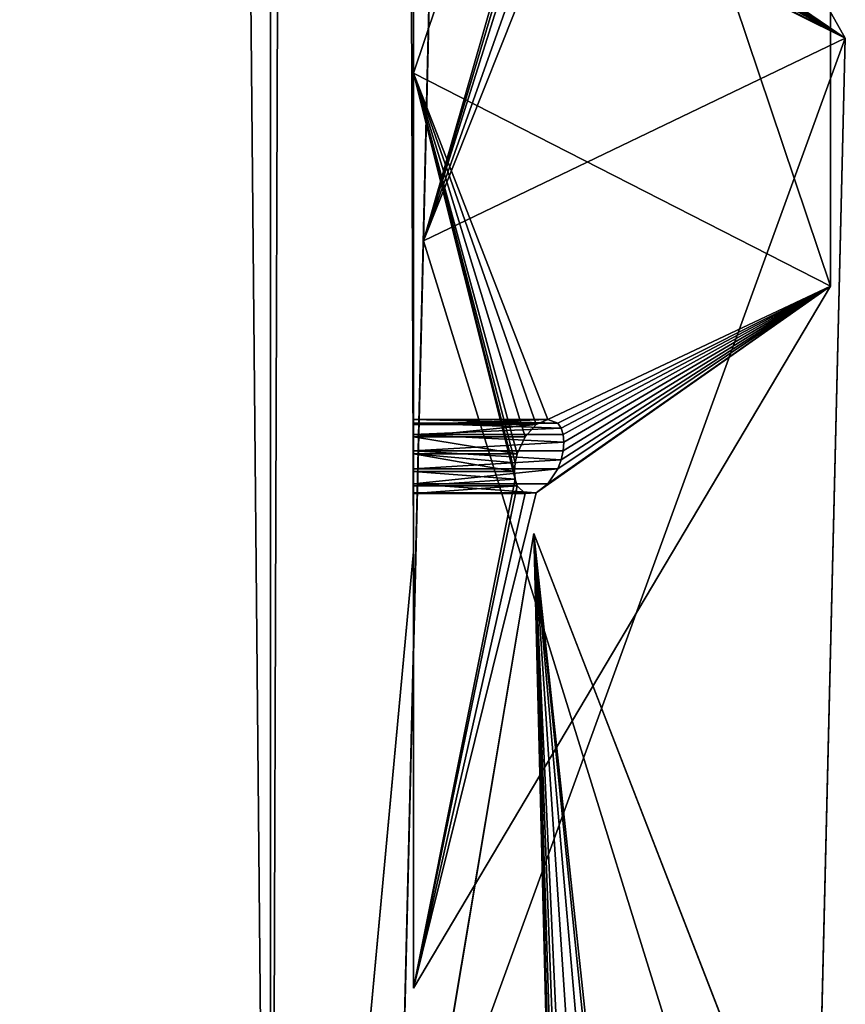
# Model space of a CAD drawing. Extents: x 5.2 to 19.2, y -23 to 23.
# Tile 609 of 656: x 18.6 to 19.2, y -16.4 to -15.6. Entities that reach past the tile are written whole.
import ezdxf

# ---------------------------------------------------------------- set-up
doc = ezdxf.new("R2010")
doc.units = 0
doc.header["$MEASUREMENT"] = 0
doc.layers.get('0').update_dxf_attribs({"linetype": 'CONTINUOUS'})

# ---------------------------------------------------------------- blocks, each defined once
blk = doc.blocks.new('LUXORA_OVAL_LED_37W_STL')
at = {"color": 0}
for p, q in [((18.88355, -16.04331, 4.18098), (18.88355, 16.04331, 4.18098)), ((18.88355, 16.04331, 4.14161), (18.88355, -16.04331, 4.14161)), ((18.88355, -16.04331, 4.18098), (18.88355, 16.04331, 4.18098)), ((18.88355, 16.04331, 4.14161), (18.88355, -16.04331, 4.14161)), ((18.88355, -16.04331, 0.83452), (18.88355, 16.04331, 0.83452)), ((18.88355, 16.04331, 0.79515), (18.88355, -16.04331, 0.79515)), ((18.88355, -16.04331, 0.83452), (18.88355, 16.04331, 0.83452)), ((18.88355, 16.04331, 0.79515), (18.88355, -16.04331, 0.79515)), ((18.88355, -15.66399, 0.51943), (18.88355, -14.12568, 4.14347)), ((18.88355, -15.66399, 0.51943), (18.88355, -14.12568, 4.14347)), ((19.21391, -15.83257, 1.12989), (19.21391, -14.68191, 3.84067)), ((19.21391, -15.83257, 1.12989), (19.21391, -14.68191, 3.84067)), ((18.88355, -14.85049, 4.45113), (18.88355, -16.3888, 0.82709)), ((18.88355, -14.85049, 4.45113), (18.88355, -16.3888, 0.82709)), ((18.87183, -16.6101, 0.51943), (18.90886, -15.07223, 4.14347)), ((18.87183, -16.6101, 0.51943), (18.90886, -15.07223, 4.14347)), ((18.89142, -15.79683, 4.45113), (18.90886, -15.07223, 4.14347)), ((18.89142, -15.79683, 4.45113), (18.90886, -15.07223, 4.14347)), ((18.90886, -15.07223, 4.14347), (19.22573, -15.63626, 3.84067)), ((18.90886, -15.07223, 4.14347), (19.22573, -15.63626, 3.84067)), ((19.22573, -15.63626, 3.84067), (18.89142, -15.79683, 4.45113)), ((19.22573, -15.63626, 3.84067), (18.89142, -15.79683, 4.45113)), ((19.19804, -16.78658, 1.12989), (19.22573, -15.63626, 3.84067)), ((19.19804, -16.78658, 1.12989), (19.22573, -15.63626, 3.84067)), ((19.21391, -15.83257, 1.12989), (18.88355, -15.66399, 0.51943)), ((18.88355, -15.66399, 0.51943), (18.88355, -16.3888, 0.82709)), ((18.88355, -15.66399, 0.51943), (18.88355, -16.3888, 0.82709)), ((19.21391, -15.83257, 1.12989), (18.88355, -15.66399, 0.51943)), ((18.89142, -15.79683, 4.45113), (18.85439, -17.3347, 0.82709)), ((18.89142, -15.79683, 4.45113), (18.85439, -17.3347, 0.82709)), ((18.88355, -16.3888, 0.82709), (19.21391, -15.83257, 1.12989)), ((18.88355, -16.3888, 0.82709), (19.21391, -15.83257, 1.12989)), ((18.88355, -15.94235, 0.79625), (18.88355, -15.93844, 0.80983)), ((18.88355, -15.93844, 0.80983), (18.88355, -15.94128, 0.82367)), ((18.88355, -15.93844, 0.80983), (18.88355, -15.94128, 0.82367)), ((18.88355, -15.93844, 0.80983), (18.99016, -15.93844, 0.80983)), ((18.88355, -15.94235, 0.79625), (18.88355, -15.93844, 0.80983)), ((18.88355, -15.93844, 0.80983), (18.99016, -15.93844, 0.80983)), ((18.99016, -15.93844, 0.80983), (18.98081, -15.94235, 0.79625)), ((18.99016, -15.93844, 0.80983), (18.98081, -15.94235, 0.79625)), ((18.9979, -15.94128, 0.82367), (18.99016, -15.93844, 0.80983)), ((18.9979, -15.94128, 0.82367), (18.99016, -15.93844, 0.80983)), ((18.88355, -15.94128, 0.82367), (18.88355, -15.95024, 0.8346)), ((18.88355, -15.94128, 0.82367), (18.88355, -15.95024, 0.8346)), ((18.88355, -15.94128, 0.82367), (19.00059, -15.94509, 0.82968)), ((18.88355, -15.94128, 0.82367), (19.00059, -15.94509, 0.82968)), ((18.88355, -15.94128, 0.82367), (18.9979, -15.94128, 0.82367)), ((18.88355, -15.94128, 0.82367), (18.9979, -15.94128, 0.82367)), ((18.88355, -15.95213, 0.78604), (18.88355, -15.94235, 0.79625)), ((18.88355, -15.94235, 0.79625), (18.98081, -15.94235, 0.79625)), ((18.88355, -15.95213, 0.78604), (18.88355, -15.94235, 0.79625)), ((18.88355, -15.94235, 0.79625), (18.98081, -15.94235, 0.79625)), ((18.88355, -15.95024, 0.8346), (19.00059, -15.94509, 0.82968)), ((18.88355, -15.95024, 0.8346), (19.00059, -15.94509, 0.82968)), ((18.98081, -15.94235, 0.79625), (18.97201, -15.95213, 0.78604)), ((18.98081, -15.94235, 0.79625), (18.97201, -15.95213, 0.78604)), ((19.00059, -15.94509, 0.82968), (18.9979, -15.94128, 0.82367)), ((19.00059, -15.94509, 0.82968), (18.9979, -15.94128, 0.82367)), ((19.00228, -15.95024, 0.8346), (19.00059, -15.94509, 0.82968)), ((19.00228, -15.95024, 0.8346), (19.00059, -15.94509, 0.82968)), ((18.88355, -15.95024, 0.8346), (18.88355, -15.96324, 0.84013)), ((19.00285, -15.9564, 0.83816), (18.88355, -15.95024, 0.8346)), ((18.88355, -15.95024, 0.8346), (19.00228, -15.95024, 0.8346)), ((19.00285, -15.9564, 0.83816), (18.88355, -15.95024, 0.8346)), ((18.88355, -15.95024, 0.8346), (18.88355, -15.96324, 0.84013)), ((18.88355, -15.95024, 0.8346), (19.00228, -15.95024, 0.8346)), ((18.88355, -15.96553, 0.78155), (18.88355, -15.95213, 0.78604)), ((18.88355, -15.95213, 0.78604), (18.97201, -15.95213, 0.78604)), ((18.88355, -15.96553, 0.78155), (18.88355, -15.95213, 0.78604)), ((18.88355, -15.95213, 0.78604), (18.97201, -15.95213, 0.78604)), ((18.97201, -15.95213, 0.78604), (18.96577, -15.96553, 0.78155)), ((18.97201, -15.95213, 0.78604), (18.96577, -15.96553, 0.78155)), ((19.00285, -15.9564, 0.83816), (19.00228, -15.95024, 0.8346)), ((19.00285, -15.9564, 0.83816), (19.00228, -15.95024, 0.8346)), ((19.00285, -15.9564, 0.83816), (18.88355, -15.96324, 0.84013)), ((19.00285, -15.9564, 0.83816), (18.88355, -15.96324, 0.84013)), ((19.00228, -15.96324, 0.84013), (19.00285, -15.9564, 0.83816)), ((19.00228, -15.96324, 0.84013), (19.00285, -15.9564, 0.83816)), ((18.88355, -15.96324, 0.84013), (18.88355, -15.97733, 0.83897)), ((19.00228, -15.96324, 0.84013), (18.88355, -15.96324, 0.84013)), ((19.00228, -15.96324, 0.84013), (18.88355, -15.96324, 0.84013)), ((19.00059, -15.97036, 0.8404), (18.88355, -15.96324, 0.84013)), ((19.00059, -15.97036, 0.8404), (18.88355, -15.96324, 0.84013)), ((18.88355, -15.96324, 0.84013), (18.88355, -15.97733, 0.83897)), ((18.88355, -15.97948, 0.78379), (18.88355, -15.96553, 0.78155)), ((18.88355, -15.96553, 0.78155), (18.96577, -15.96553, 0.78155)), ((18.96352, -15.97948, 0.78379), (18.88355, -15.96553, 0.78155)), ((18.88355, -15.97948, 0.78379), (18.88355, -15.96553, 0.78155)), ((18.96352, -15.97948, 0.78379), (18.88355, -15.96553, 0.78155)), ((18.96409, -15.97264, 0.78182), (18.88355, -15.96553, 0.78155)), ((18.96409, -15.97264, 0.78182), (18.88355, -15.96553, 0.78155)), ((18.88355, -15.96553, 0.78155), (18.96577, -15.96553, 0.78155)), ((19.00059, -15.97036, 0.8404), (18.88355, -15.97733, 0.83897)), ((19.00059, -15.97036, 0.8404), (18.88355, -15.97733, 0.83897)), ((18.96577, -15.96553, 0.78155), (18.96409, -15.97264, 0.78182)), ((18.96577, -15.96553, 0.78155), (18.96409, -15.97264, 0.78182)), ((18.9979, -15.97733, 0.83897), (19.00059, -15.97036, 0.8404)), ((18.9979, -15.97733, 0.83897), (19.00059, -15.97036, 0.8404)), ((19.00059, -15.97036, 0.8404), (19.00228, -15.96324, 0.84013)), ((19.00059, -15.97036, 0.8404), (19.00228, -15.96324, 0.84013)), ((18.88355, -15.97733, 0.83897), (18.88355, -15.98926, 0.8314)), ((18.88355, -15.97733, 0.83897), (18.88355, -15.98926, 0.8314)), ((18.9979, -15.97733, 0.83897), (18.88355, -15.97733, 0.83897)), ((18.9979, -15.97733, 0.83897), (18.88355, -15.97733, 0.83897)), ((18.96409, -15.97264, 0.78182), (18.96352, -15.97948, 0.78379)), ((18.96409, -15.97264, 0.78182), (18.96352, -15.97948, 0.78379)), ((18.99016, -15.98926, 0.8314), (18.9979, -15.97733, 0.83897)), ((18.99016, -15.98926, 0.8314), (18.9979, -15.97733, 0.83897)), ((18.88355, -15.99079, 0.79227), (18.88355, -15.97948, 0.78379)), ((18.96409, -15.98565, 0.78735), (18.88355, -15.97948, 0.78379)), ((18.88355, -15.99079, 0.79227), (18.88355, -15.97948, 0.78379)), ((18.96409, -15.98565, 0.78735), (18.88355, -15.97948, 0.78379)), ((18.96352, -15.97948, 0.78379), (18.88355, -15.97948, 0.78379)), ((18.96352, -15.97948, 0.78379), (18.88355, -15.97948, 0.78379)), ((18.96409, -15.98565, 0.78735), (18.88355, -15.99079, 0.79227)), ((18.96409, -15.98565, 0.78735), (18.88355, -15.99079, 0.79227)), ((18.96352, -15.97948, 0.78379), (18.96409, -15.98565, 0.78735)), ((18.96352, -15.97948, 0.78379), (18.96409, -15.98565, 0.78735)), ((18.96409, -15.98565, 0.78735), (18.96577, -15.99079, 0.79227)), ((18.96409, -15.98565, 0.78735), (18.96577, -15.99079, 0.79227)), ((18.88355, -15.98926, 0.8314), (18.88355, -15.99631, 0.81915)), ((18.99016, -15.98926, 0.8314), (18.88355, -15.98926, 0.8314)), ((18.88355, -15.98926, 0.8314), (18.88355, -15.99631, 0.81915)), ((18.99016, -15.98926, 0.8314), (18.88355, -15.98926, 0.8314)), ((18.88355, -15.99687, 0.80503), (18.88355, -15.99079, 0.79227)), ((18.96577, -15.99079, 0.79227), (18.88355, -15.99079, 0.79227)), ((18.88355, -15.99687, 0.80503), (18.88355, -15.99079, 0.79227)), ((18.96577, -15.99079, 0.79227), (18.88355, -15.99079, 0.79227)), ((18.96577, -15.99079, 0.79227), (18.97201, -15.99687, 0.80503)), ((18.96577, -15.99079, 0.79227), (18.97201, -15.99687, 0.80503)), ((18.98081, -15.99631, 0.81915), (18.99016, -15.98926, 0.8314)), ((18.98081, -15.99631, 0.81915), (18.99016, -15.98926, 0.8314)), ((18.88355, -15.99631, 0.81915), (18.88355, -15.99687, 0.80503)), ((18.98081, -15.99631, 0.81915), (18.88355, -15.99631, 0.81915)), ((18.88355, -15.99631, 0.81915), (18.88355, -15.99687, 0.80503)), ((18.98081, -15.99631, 0.81915), (18.88355, -15.99631, 0.81915)), ((18.97201, -15.99687, 0.80503), (18.88355, -15.99687, 0.80503)), ((18.97201, -15.99687, 0.80503), (18.88355, -15.99687, 0.80503)), ((18.97201, -15.99687, 0.80503), (18.98081, -15.99631, 0.81915)), ((18.97201, -15.99687, 0.80503), (18.98081, -15.99631, 0.81915)), ((18.72445, -17.54577, 0.51943), (18.97907, -16.02868, 4.14347)), ((18.72445, -17.54577, 0.51943), (18.97907, -16.02868, 4.14347)), ((18.8591, -16.74348, 4.45113), (18.97907, -16.02868, 4.14347)), ((18.8591, -16.74348, 4.45113), (18.97907, -16.02868, 4.14347)), ((18.97907, -16.02868, 4.14347), (19.2128, -16.63192, 3.84067)), ((18.97907, -16.02868, 4.14347), (19.2128, -16.63192, 3.84067)), ((18.77026, -17.26589, 4.18098), (18.88355, -16.04331, 4.18098)), ((18.88355, -16.04331, 4.14161), (18.77026, -17.26589, 4.14161)), ((18.88355, -16.04331, 4.14161), (18.77026, -17.26589, 4.14161)), ((18.77026, -17.26589, 4.18098), (18.88355, -16.04331, 4.18098)), ((18.77026, -17.26589, 0.83452), (18.88355, -16.04331, 0.83452)), ((18.88355, -16.04331, 0.79515), (18.77026, -17.26589, 0.79515)), ((18.88355, -16.04331, 0.79515), (18.77026, -17.26589, 0.79515)), ((18.77026, -17.26589, 0.83452), (18.88355, -16.04331, 0.83452)), ((18.88355, -16.04331, 4.14161), (18.88355, -16.04331, 4.18098)), ((18.88355, -16.04331, 4.14161), (18.88355, -16.04331, 4.18098)), ((18.88355, -16.04331, 0.79515), (18.88355, -16.04331, 0.83452)), ((18.88355, -16.04331, 0.79515), (18.88355, -16.04331, 0.83452))]:
    blk.add_line(p, q, dxfattribs=at)
mesh = blk.add_polyface(dxfattribs=at)
corners = [(5.68976, -17.26589, 4.18098), (5.57647, 16.04331, 4.18098), (5.57647, -16.04331, 4.18098), (5.68976, 17.26589, 4.18098), (6.02576, -18.44684, 4.18098), (6.02576, 18.44684, 4.18098), (6.57305, -19.54595, 4.18098), (6.57305, 19.54595, 4.18098), (7.15127, -16.04331, 4.18098), (7.31298, -20.52577, 4.18098), (7.26225, -17.09924, 4.18098), (7.59035, -18.10902, 4.18098), (8.22035, -21.35295, 4.18098), (8.12122, -19.02851, 4.18098), (8.83167, -19.81755, 4.18098), (9.26427, -21.99931, 4.18098), (9.69064, -20.44162, 4.18098), (10.40918, -22.44286, 4.18098), (10.66059, -20.87348, 4.18098), (11.6161, -22.66847, 4.18098), (11.69914, -21.09423, 4.18098), (12.84392, -22.66847, 4.18098), (12.76088, -21.09423, 4.18098), (13.79943, -20.87348, 4.18098), (14.05084, -22.44286, 4.18098), (14.76938, -20.44162, 4.18098), (15.19575, -21.99931, 4.18098), (15.62835, -19.81755, 4.18098), (16.23966, -21.35295, 4.18098), (16.3388, -19.02851, 4.18098), (17.14704, -20.52577, 4.18098), (16.86967, -18.10902, 4.18098), (17.19777, -17.09924, 4.18098), (17.88697, -19.54595, 4.18098), (17.30875, -16.04331, 4.18098), (17.30875, 16.04331, 4.18098), (7.15127, 16.04331, 4.18098), (7.31298, 20.52577, 4.18098), (7.26225, 17.09924, 4.18098), (7.59035, 18.10902, 4.18098), (8.22035, 21.35295, 4.18098), (8.12122, 19.02851, 4.18098), (8.83167, 19.81755, 4.18098), (9.26427, 21.99931, 4.18098), (9.69064, 20.44162, 4.18098), (10.40918, 22.44286, 4.18098), (10.66059, 20.87348, 4.18098), (11.6161, 22.66847, 4.18098), (11.69914, 21.09423, 4.18098), (12.84392, 22.66847, 4.18098), (12.76088, 21.09423, 4.18098), (13.79943, 20.87348, 4.18098), (14.05084, 22.44286, 4.18098), (14.76938, 20.44162, 4.18098), (15.19575, 21.99931, 4.18098), (15.62835, 19.81755, 4.18098), (16.23966, 21.35295, 4.18098), (16.3388, 19.02851, 4.18098), (17.14704, 20.52577, 4.18098), (16.86967, 18.10902, 4.18098), (17.19777, 17.09924, 4.18098), (17.88697, 19.54595, 4.18098), (18.43425, -18.44684, 4.18098), (18.43425, 18.44684, 4.18098), (18.77026, -17.26589, 4.18098), (18.77026, 17.26589, 4.18098), (18.88355, -16.04331, 4.18098), (18.88355, 16.04331, 4.18098)]
mesh.append_faces([[corners[k] for k in face] for face in [(0, 1, 2), (65, 66, 67)]], dxfattribs={"vtx0": -1, "color": 0})
mesh.append_faces([[corners[k] for k in face] for face in [(1, 0, 3), (3, 4, 5), (5, 6, 7), (8, 9, 10), (10, 9, 11), (11, 12, 13), (13, 12, 14), (14, 15, 16), (16, 17, 18), (18, 19, 20), (20, 21, 22), (22, 21, 23), (23, 24, 25), (25, 26, 27), (27, 28, 29), (29, 30, 31), (31, 30, 32), (32, 33, 34), (34, 33, 35), (7, 36, 37), (36, 7, 8), (37, 39, 40), (40, 42, 43), (43, 44, 45), (45, 46, 47), (47, 48, 49), (49, 51, 52), (52, 53, 54), (54, 55, 56), (56, 57, 58), (58, 60, 61), (61, 62, 63), (63, 64, 65)]], dxfattribs={"vtx0": -1, "vtx1": -1, "color": 0})
mesh.append_faces([[corners[k] for k in face] for face in [(7, 6, 8), (61, 35, 33)]], dxfattribs={"vtx0": -1, "vtx1": -1, "vtx2": -1, "color": 0})
mesh.append_faces([[corners[k] for k in face] for face in [(3, 0, 4), (5, 4, 6), (8, 6, 9), (11, 9, 12), (14, 12, 15), (16, 15, 17), (18, 17, 19), (20, 19, 21), (23, 21, 24), (25, 24, 26), (27, 26, 28), (29, 28, 30), (32, 30, 33), (37, 36, 38), (37, 38, 39), (40, 39, 41), (40, 41, 42), (43, 42, 44), (45, 44, 46), (47, 46, 48), (49, 48, 50), (49, 50, 51), (52, 51, 53), (54, 53, 55), (56, 55, 57), (58, 57, 59), (58, 59, 60), (61, 60, 35), (61, 33, 62), (63, 62, 64), (65, 64, 66)]], dxfattribs={"vtx0": -1, "vtx2": -1, "color": 0})
mesh = blk.add_polyface(dxfattribs=at)
corners = [(5.68976, 17.26589, 4.14161), (5.57647, -16.04331, 4.14161), (5.57647, 16.04331, 4.14161), (5.68976, -17.26589, 4.14161), (6.02576, 18.44684, 4.14161), (6.02576, -18.44684, 4.14161), (6.57305, 19.54595, 4.14161), (6.57305, -19.54595, 4.14161), (7.15127, 16.04331, 4.14161), (7.31298, 20.52577, 4.14161), (7.26225, 17.09924, 4.14161), (7.59035, 18.10902, 4.14161), (8.22035, 21.35295, 4.14161), (8.12122, 19.02851, 4.14161), (8.83167, 19.81755, 4.14161), (9.26427, 21.99931, 4.14161), (9.69064, 20.44162, 4.14161), (10.40918, 22.44286, 4.14161), (10.66059, 20.87348, 4.14161), (11.6161, 22.66847, 4.14161), (11.69914, 21.09423, 4.14161), (12.84392, 22.66847, 4.14161), (12.76088, 21.09423, 4.14161), (13.79943, 20.87348, 4.14161), (14.05084, 22.44286, 4.14161), (14.76938, 20.44162, 4.14161), (15.19575, 21.99931, 4.14161), (15.62835, 19.81755, 4.14161), (16.23966, 21.35295, 4.14161), (16.3388, 19.02851, 4.14161), (17.14704, 20.52577, 4.14161), (16.86967, 18.10902, 4.14161), (17.19777, 17.09924, 4.14161), (17.88697, 19.54595, 4.14161), (17.30875, 16.04331, 4.14161), (17.30875, -16.04331, 4.14161), (7.15127, -16.04331, 4.14161), (7.31298, -20.52577, 4.14161), (7.26225, -17.09924, 4.14161), (7.59035, -18.10902, 4.14161), (8.22035, -21.35295, 4.14161), (8.12122, -19.02851, 4.14161), (8.83167, -19.81755, 4.14161), (9.26427, -21.99931, 4.14161), (9.69064, -20.44162, 4.14161), (10.40918, -22.44286, 4.14161), (10.66059, -20.87348, 4.14161), (11.6161, -22.66847, 4.14161), (11.69914, -21.09423, 4.14161), (12.84392, -22.66847, 4.14161), (12.76088, -21.09423, 4.14161), (13.79943, -20.87348, 4.14161), (14.05084, -22.44286, 4.14161), (14.76938, -20.44162, 4.14161), (15.19575, -21.99931, 4.14161), (15.62835, -19.81755, 4.14161), (16.23966, -21.35295, 4.14161), (16.3388, -19.02851, 4.14161), (17.14704, -20.52577, 4.14161), (16.86967, -18.10902, 4.14161), (17.19777, -17.09924, 4.14161), (17.88697, -19.54595, 4.14161), (18.43425, 18.44684, 4.14161), (18.43425, -18.44684, 4.14161), (18.77026, 17.26589, 4.14161), (18.77026, -17.26589, 4.14161), (18.88355, 16.04331, 4.14161), (18.88355, -16.04331, 4.14161)]
mesh.append_faces([[corners[k] for k in face] for face in [(0, 1, 2), (65, 66, 67)]], dxfattribs={"vtx0": -1, "color": 0})
mesh.append_faces([[corners[k] for k in face] for face in [(1, 0, 3), (3, 4, 5), (5, 6, 7), (8, 9, 10), (10, 9, 11), (11, 12, 13), (13, 12, 14), (14, 15, 16), (16, 17, 18), (18, 19, 20), (20, 21, 22), (22, 21, 23), (23, 24, 25), (25, 26, 27), (27, 28, 29), (29, 30, 31), (31, 30, 32), (32, 33, 34), (34, 33, 35), (7, 36, 37), (36, 7, 8), (37, 39, 40), (40, 42, 43), (43, 44, 45), (45, 46, 47), (47, 48, 49), (49, 51, 52), (52, 53, 54), (54, 55, 56), (56, 57, 58), (58, 60, 61), (61, 62, 63), (63, 64, 65)]], dxfattribs={"vtx0": -1, "vtx1": -1, "color": 0})
mesh.append_faces([[corners[k] for k in face] for face in [(7, 6, 8), (61, 35, 33)]], dxfattribs={"vtx0": -1, "vtx1": -1, "vtx2": -1, "color": 0})
mesh.append_faces([[corners[k] for k in face] for face in [(3, 0, 4), (5, 4, 6), (8, 6, 9), (11, 9, 12), (14, 12, 15), (16, 15, 17), (18, 17, 19), (20, 19, 21), (23, 21, 24), (25, 24, 26), (27, 26, 28), (29, 28, 30), (32, 30, 33), (37, 36, 38), (37, 38, 39), (40, 39, 41), (40, 41, 42), (43, 42, 44), (45, 44, 46), (47, 46, 48), (49, 48, 50), (49, 50, 51), (52, 51, 53), (54, 53, 55), (56, 55, 57), (58, 57, 59), (58, 59, 60), (61, 60, 35), (61, 33, 62), (63, 62, 64), (65, 64, 66)]], dxfattribs={"vtx0": -1, "vtx2": -1, "color": 0})
mesh = blk.add_polyface(dxfattribs=at)
corners = [(5.68976, -17.26589, 0.83452), (5.57647, 16.04331, 0.83452), (5.57647, -16.04331, 0.83452), (5.68976, 17.26589, 0.83452), (6.02576, -18.44684, 0.83452), (6.02576, 18.44684, 0.83452), (6.57305, -19.54595, 0.83452), (6.57305, 19.54595, 0.83452), (7.15127, -16.04331, 0.83452), (7.31298, -20.52577, 0.83452), (7.26225, -17.09924, 0.83452), (7.59035, -18.10902, 0.83452), (8.22035, -21.35295, 0.83452), (8.12122, -19.02851, 0.83452), (8.83167, -19.81755, 0.83452), (9.26427, -21.99931, 0.83452), (9.69064, -20.44162, 0.83452), (10.40918, -22.44286, 0.83452), (10.66059, -20.87348, 0.83452), (11.6161, -22.66847, 0.83452), (11.69914, -21.09423, 0.83452), (12.84392, -22.66847, 0.83452), (12.76088, -21.09423, 0.83452), (13.79943, -20.87348, 0.83452), (14.05084, -22.44286, 0.83452), (14.76938, -20.44162, 0.83452), (15.19575, -21.99931, 0.83452), (15.62835, -19.81755, 0.83452), (16.23966, -21.35295, 0.83452), (16.3388, -19.02851, 0.83452), (17.14704, -20.52577, 0.83452), (16.86967, -18.10902, 0.83452), (17.19777, -17.09924, 0.83452), (17.88697, -19.54595, 0.83452), (17.30875, -16.04331, 0.83452), (17.30875, 16.04331, 0.83452), (7.15127, 16.04331, 0.83452), (7.31298, 20.52577, 0.83452), (7.26225, 17.09924, 0.83452), (7.59035, 18.10902, 0.83452), (8.22035, 21.35295, 0.83452), (8.12122, 19.02851, 0.83452), (8.83167, 19.81755, 0.83452), (9.26427, 21.99931, 0.83452), (9.69064, 20.44162, 0.83452), (10.40918, 22.44286, 0.83452), (10.66059, 20.87348, 0.83452), (11.6161, 22.66847, 0.83452), (11.69914, 21.09423, 0.83452), (12.84392, 22.66847, 0.83452), (12.76088, 21.09423, 0.83452), (13.79943, 20.87348, 0.83452), (14.05084, 22.44286, 0.83452), (14.76938, 20.44162, 0.83452), (15.19575, 21.99931, 0.83452), (15.62835, 19.81755, 0.83452), (16.23966, 21.35295, 0.83452), (16.3388, 19.02851, 0.83452), (17.14704, 20.52577, 0.83452), (16.86967, 18.10902, 0.83452), (17.19777, 17.09924, 0.83452), (17.88697, 19.54595, 0.83452), (18.43425, -18.44684, 0.83452), (18.43425, 18.44684, 0.83452), (18.77026, -17.26589, 0.83452), (18.77026, 17.26589, 0.83452), (18.88355, -16.04331, 0.83452), (18.88355, 16.04331, 0.83452)]
mesh.append_faces([[corners[k] for k in face] for face in [(0, 1, 2), (65, 66, 67)]], dxfattribs={"vtx0": -1, "color": 0})
mesh.append_faces([[corners[k] for k in face] for face in [(1, 0, 3), (3, 4, 5), (5, 6, 7), (8, 9, 10), (10, 9, 11), (11, 12, 13), (13, 12, 14), (14, 15, 16), (16, 17, 18), (18, 19, 20), (20, 21, 22), (22, 21, 23), (23, 24, 25), (25, 26, 27), (27, 28, 29), (29, 30, 31), (31, 30, 32), (32, 33, 34), (34, 33, 35), (7, 36, 37), (36, 7, 8), (37, 39, 40), (40, 42, 43), (43, 44, 45), (45, 46, 47), (47, 48, 49), (49, 51, 52), (52, 53, 54), (54, 55, 56), (56, 57, 58), (58, 60, 61), (61, 62, 63), (63, 64, 65)]], dxfattribs={"vtx0": -1, "vtx1": -1, "color": 0})
mesh.append_faces([[corners[k] for k in face] for face in [(7, 6, 8), (61, 35, 33)]], dxfattribs={"vtx0": -1, "vtx1": -1, "vtx2": -1, "color": 0})
mesh.append_faces([[corners[k] for k in face] for face in [(3, 0, 4), (5, 4, 6), (8, 6, 9), (11, 9, 12), (14, 12, 15), (16, 15, 17), (18, 17, 19), (20, 19, 21), (23, 21, 24), (25, 24, 26), (27, 26, 28), (29, 28, 30), (32, 30, 33), (37, 36, 38), (37, 38, 39), (40, 39, 41), (40, 41, 42), (43, 42, 44), (45, 44, 46), (47, 46, 48), (49, 48, 50), (49, 50, 51), (52, 51, 53), (54, 53, 55), (56, 55, 57), (58, 57, 59), (58, 59, 60), (61, 60, 35), (61, 33, 62), (63, 62, 64), (65, 64, 66)]], dxfattribs={"vtx0": -1, "vtx2": -1, "color": 0})
mesh = blk.add_polyface(dxfattribs=at)
corners = [(5.68976, 17.26589, 0.79515), (5.57647, -16.04331, 0.79515), (5.57647, 16.04331, 0.79515), (5.68976, -17.26589, 0.79515), (6.02576, 18.44684, 0.79515), (6.02576, -18.44684, 0.79515), (6.57305, 19.54595, 0.79515), (6.57305, -19.54595, 0.79515), (7.15127, 16.04331, 0.79515), (7.31298, 20.52577, 0.79515), (7.26225, 17.09924, 0.79515), (7.59035, 18.10902, 0.79515), (8.22035, 21.35295, 0.79515), (8.12122, 19.02851, 0.79515), (8.83167, 19.81755, 0.79515), (9.26427, 21.99931, 0.79515), (9.69064, 20.44162, 0.79515), (10.40918, 22.44286, 0.79515), (10.66059, 20.87348, 0.79515), (11.6161, 22.66847, 0.79515), (11.69914, 21.09423, 0.79515), (12.84392, 22.66847, 0.79515), (12.76088, 21.09423, 0.79515), (13.79943, 20.87348, 0.79515), (14.05084, 22.44286, 0.79515), (14.76938, 20.44162, 0.79515), (15.19575, 21.99931, 0.79515), (15.62835, 19.81755, 0.79515), (16.23966, 21.35295, 0.79515), (16.3388, 19.02851, 0.79515), (17.14704, 20.52577, 0.79515), (16.86967, 18.10902, 0.79515), (17.19777, 17.09924, 0.79515), (17.88697, 19.54595, 0.79515), (17.30875, 16.04331, 0.79515), (17.30875, -16.04331, 0.79515), (7.15127, -16.04331, 0.79515), (7.31298, -20.52577, 0.79515), (7.26225, -17.09924, 0.79515), (7.59035, -18.10902, 0.79515), (8.22035, -21.35295, 0.79515), (8.12122, -19.02851, 0.79515), (8.83167, -19.81755, 0.79515), (9.26427, -21.99931, 0.79515), (9.69064, -20.44162, 0.79515), (10.40918, -22.44286, 0.79515), (10.66059, -20.87348, 0.79515), (11.6161, -22.66847, 0.79515), (11.69914, -21.09423, 0.79515), (12.84392, -22.66847, 0.79515), (12.76088, -21.09423, 0.79515), (13.79943, -20.87348, 0.79515), (14.05084, -22.44286, 0.79515), (14.76938, -20.44162, 0.79515), (15.19575, -21.99931, 0.79515), (15.62835, -19.81755, 0.79515), (16.23966, -21.35295, 0.79515), (16.3388, -19.02851, 0.79515), (17.14704, -20.52577, 0.79515), (16.86967, -18.10902, 0.79515), (17.19777, -17.09924, 0.79515), (17.88697, -19.54595, 0.79515), (18.43425, 18.44684, 0.79515), (18.43425, -18.44684, 0.79515), (18.77026, 17.26589, 0.79515), (18.77026, -17.26589, 0.79515), (18.88355, 16.04331, 0.79515), (18.88355, -16.04331, 0.79515)]
mesh.append_faces([[corners[k] for k in face] for face in [(0, 1, 2), (65, 66, 67)]], dxfattribs={"vtx0": -1, "color": 0})
mesh.append_faces([[corners[k] for k in face] for face in [(1, 0, 3), (3, 4, 5), (5, 6, 7), (8, 9, 10), (10, 9, 11), (11, 12, 13), (13, 12, 14), (14, 15, 16), (16, 17, 18), (18, 19, 20), (20, 21, 22), (22, 21, 23), (23, 24, 25), (25, 26, 27), (27, 28, 29), (29, 30, 31), (31, 30, 32), (32, 33, 34), (34, 33, 35), (7, 36, 37), (36, 7, 8), (37, 39, 40), (40, 42, 43), (43, 44, 45), (45, 46, 47), (47, 48, 49), (49, 51, 52), (52, 53, 54), (54, 55, 56), (56, 57, 58), (58, 60, 61), (61, 62, 63), (63, 64, 65)]], dxfattribs={"vtx0": -1, "vtx1": -1, "color": 0})
mesh.append_faces([[corners[k] for k in face] for face in [(7, 6, 8), (61, 35, 33)]], dxfattribs={"vtx0": -1, "vtx1": -1, "vtx2": -1, "color": 0})
mesh.append_faces([[corners[k] for k in face] for face in [(3, 0, 4), (5, 4, 6), (8, 6, 9), (11, 9, 12), (14, 12, 15), (16, 15, 17), (18, 17, 19), (20, 19, 21), (23, 21, 24), (25, 24, 26), (27, 26, 28), (29, 28, 30), (32, 30, 33), (37, 36, 38), (37, 38, 39), (40, 39, 41), (40, 41, 42), (43, 42, 44), (45, 44, 46), (47, 46, 48), (49, 48, 50), (49, 50, 51), (52, 51, 53), (54, 53, 55), (56, 55, 57), (58, 57, 59), (58, 59, 60), (61, 60, 35), (61, 33, 62), (63, 62, 64), (65, 64, 66)]], dxfattribs={"vtx0": -1, "vtx2": -1, "color": 0})
mesh = blk.add_polyface(dxfattribs=at)
corners = [(18.88355, 16.04331, 4.14161), (18.88355, -16.04331, 4.18098), (18.88355, -16.04331, 4.14161), (18.88355, 16.04331, 4.18098)]
mesh.append_faces([[corners[k] for k in face] for face in [(0, 1, 2), (1, 0, 3)]], dxfattribs={"vtx0": -1, "color": 0})
mesh = blk.add_polyface(dxfattribs=at)
corners = [(18.88355, 16.04331, 0.79515), (18.88355, -16.04331, 0.83452), (18.88355, -16.04331, 0.79515), (18.88355, 16.04331, 0.83452)]
mesh.append_faces([[corners[k] for k in face] for face in [(0, 1, 2), (1, 0, 3)]], dxfattribs={"vtx0": -1, "color": 0})
mesh = blk.add_polyface(dxfattribs=at)
corners = [(18.88355, -15.66399, 0.51943), (19.21391, -14.68191, 3.84067), (19.21391, -15.83257, 1.12989), (18.88355, -14.12568, 4.14347)]
mesh.append_faces([[corners[k] for k in face] for face in [(0, 1, 2), (1, 0, 3)]], dxfattribs={"vtx0": -1, "color": 0})
mesh = blk.add_polyface(dxfattribs=at)
corners = [(18.88355, -14.85049, 4.45113), (18.88355, -14.57492, 4.16776), (18.88355, -14.57546, 4.15364), (18.88355, -14.56787, 4.18001), (18.88355, -14.55593, 4.18758), (18.88355, -14.54184, 4.18873), (18.88355, -14.12568, 4.14347), (18.88355, -14.52884, 4.18321), (18.88355, -14.51988, 4.17228), (18.88355, -14.51704, 4.15843), (18.88355, -16.3888, 0.82709), (18.88355, -15.99631, 0.81915), (18.88355, -15.99687, 0.80503), (18.88355, -15.98926, 0.8314), (18.88355, -15.97733, 0.83897), (18.88355, -15.96324, 0.84013), (18.88355, -15.95024, 0.8346), (18.88355, -15.94128, 0.82367), (18.88355, -15.93844, 0.80983), (18.88355, -15.66399, 0.51943), (18.88355, -14.56939, 4.14088), (18.88355, -14.55808, 4.1324), (18.88355, -14.54413, 4.13015), (18.88355, -14.53073, 4.13465), (18.88355, -14.52095, 4.14485), (18.88355, -15.99079, 0.79227), (18.88355, -15.97948, 0.78379), (18.88355, -15.96553, 0.78155), (18.88355, -15.95213, 0.78604), (18.88355, -15.94235, 0.79625)]
mesh.append_faces([[corners[k] for k in face] for face in [(1, 0, 3), (3, 0, 4), (4, 0, 5), (5, 6, 7), (7, 6, 8), (8, 6, 9), (11, 0, 13), (13, 0, 14), (14, 0, 15), (15, 0, 16), (16, 0, 17), (17, 0, 18), (19, 22, 6), (20, 0, 2), (10, 25, 19), (25, 10, 12)]], dxfattribs={"vtx0": -1, "vtx1": -1, "color": 0})
mesh.append_faces([[corners[k] for k in face] for face in [(18, 0, 19), (19, 0, 20)]], dxfattribs={"vtx0": -1, "vtx1": -1, "vtx2": -1, "color": 0})
mesh.append_faces([[corners[k] for k in face] for face in [(0, 1, 2), (5, 0, 6), (10, 11, 12), (11, 10, 0), (19, 20, 21), (19, 21, 22), (6, 22, 23), (6, 23, 24), (6, 24, 9), (19, 25, 26), (19, 26, 27), (19, 27, 28), (19, 28, 29), (19, 29, 18)]], dxfattribs={"vtx0": -1, "vtx2": -1, "color": 0})
mesh = blk.add_polyface(dxfattribs=at)
corners = [(19.21391, -15.83257, 1.12989), (18.88355, -14.85049, 4.45113), (18.88355, -16.3888, 0.82709), (19.21391, -14.68191, 3.84067)]
mesh.append_faces([[corners[k] for k in face] for face in [(0, 1, 2), (1, 0, 3)]], dxfattribs={"vtx0": -1, "color": 0})
mesh = blk.add_polyface(dxfattribs=at)
corners = [(18.89142, -15.79683, 4.45113), (18.89805, -15.52134, 4.16776), (18.89804, -15.52189, 4.15364), (18.89822, -15.51429, 4.18001), (18.89851, -15.50236, 4.18758), (18.89885, -15.48828, 4.18873), (18.90886, -15.07223, 4.14347), (18.89916, -15.47527, 4.18321), (18.89937, -15.46632, 4.17228), (18.89944, -15.46347, 4.15843), (18.85439, -17.3347, 0.82709), (18.86383, -16.94232, 0.81915), (18.86382, -16.94287, 0.80503), (18.864, -16.93528, 0.8314), (18.86429, -16.92334, 0.83897), (18.86463, -16.90926, 0.84013), (18.86494, -16.89626, 0.8346), (18.86516, -16.88731, 0.82367), (18.86523, -16.88446, 0.80983), (18.87183, -16.6101, 0.51943), (18.89818, -15.51581, 4.14088), (18.89845, -15.5045, 4.1324), (18.89879, -15.49056, 4.13015), (18.89911, -15.47716, 4.13465), (18.89935, -15.46739, 4.14485), (18.86397, -16.9368, 0.79227), (18.86424, -16.92549, 0.78379), (18.86458, -16.91154, 0.78155), (18.8649, -16.89815, 0.78604), (18.86513, -16.88837, 0.79625)]
mesh.append_faces([[corners[k] for k in face] for face in [(1, 0, 3), (3, 0, 4), (4, 0, 5), (5, 6, 7), (7, 6, 8), (8, 6, 9), (11, 0, 13), (13, 0, 14), (14, 0, 15), (15, 0, 16), (16, 0, 17), (17, 0, 18), (19, 22, 6), (20, 0, 2), (10, 25, 19), (25, 10, 12)]], dxfattribs={"vtx0": -1, "vtx1": -1, "color": 0})
mesh.append_faces([[corners[k] for k in face] for face in [(18, 0, 19), (19, 0, 20)]], dxfattribs={"vtx0": -1, "vtx1": -1, "vtx2": -1, "color": 0})
mesh.append_faces([[corners[k] for k in face] for face in [(0, 1, 2), (5, 0, 6), (10, 11, 12), (11, 10, 0), (19, 20, 21), (19, 21, 22), (6, 22, 23), (6, 23, 24), (6, 24, 9), (19, 25, 26), (19, 26, 27), (19, 27, 28), (19, 28, 29), (19, 29, 18)]], dxfattribs={"vtx0": -1, "vtx2": -1, "color": 0})
mesh = blk.add_polyface(dxfattribs=at)
corners = [(18.87183, -16.6101, 0.51943), (19.22573, -15.63626, 3.84067), (19.19804, -16.78658, 1.12989), (18.90886, -15.07223, 4.14347)]
mesh.append_faces([[corners[k] for k in face] for face in [(0, 1, 2), (1, 0, 3)]], dxfattribs={"vtx0": -1, "color": 0})
mesh = blk.add_polyface(dxfattribs=at)
corners = [(19.22573, -15.63626, 3.84067), (19.01519, -15.51863, 4.14088), (19.0088, -15.52455, 4.15364), (19.017, -15.51353, 4.13595), (19.01771, -15.50738, 4.1324), (19.01731, -15.50052, 4.13043), (19.0158, -15.49337, 4.13015), (18.90886, -15.07223, 4.14347), (19.00988, -15.47983, 4.13465), (19.00132, -15.46984, 4.14485), (18.99207, -15.4657, 4.15843), (18.89142, -15.79683, 4.45113), (18.97936, -15.49021, 4.18873), (18.98087, -15.49736, 4.18901), (18.98339, -15.5044, 4.18758), (18.99085, -15.51652, 4.18001), (19.00002, -15.52379, 4.16776), (18.97895, -15.48336, 4.18676), (18.97967, -15.47721, 4.18321), (18.98148, -15.47211, 4.17829), (18.98426, -15.46836, 4.17228)]
mesh.append_faces([[corners[k] for k in face] for face in [(1, 0, 3), (3, 0, 4), (4, 0, 5), (5, 0, 6), (6, 7, 8), (8, 7, 9), (9, 7, 10), (11, 12, 7), (12, 11, 13), (13, 11, 14), (14, 11, 15), (15, 11, 16), (16, 0, 2)]], dxfattribs={"vtx0": -1, "vtx1": -1, "color": 0})
mesh.append_faces([[corners[k] for k in face] for face in [(0, 1, 2), (6, 0, 7), (16, 11, 0), (7, 12, 17), (7, 17, 18), (7, 18, 19), (7, 19, 20), (7, 20, 10)]], dxfattribs={"vtx0": -1, "vtx2": -1, "color": 0})
mesh = blk.add_polyface(dxfattribs=at)
corners = [(19.19804, -16.78658, 1.12989), (18.89142, -15.79683, 4.45113), (18.85439, -17.3347, 0.82709), (19.22573, -15.63626, 3.84067)]
mesh.append_faces([[corners[k] for k in face] for face in [(0, 1, 2), (1, 0, 3)]], dxfattribs={"vtx0": -1, "color": 0})
mesh = blk.add_polyface(dxfattribs=at)
corners = [(18.88355, -16.3888, 0.82709), (18.96577, -15.99079, 0.79227), (18.97201, -15.99687, 0.80503), (18.96409, -15.98565, 0.78735), (18.88355, -15.66399, 0.51943), (18.96352, -15.97948, 0.78379), (18.96409, -15.97264, 0.78182), (18.96577, -15.96553, 0.78155), (18.97201, -15.95213, 0.78604), (18.98081, -15.94235, 0.79625), (18.99016, -15.93844, 0.80983), (19.21391, -15.83257, 1.12989), (18.98081, -15.99631, 0.81915), (18.99016, -15.98926, 0.8314), (18.9979, -15.97733, 0.83897), (19.00059, -15.97036, 0.8404), (19.00228, -15.96324, 0.84013), (19.00285, -15.9564, 0.83816), (19.00228, -15.95024, 0.8346), (19.00059, -15.94509, 0.82968), (18.9979, -15.94128, 0.82367)]
mesh.append_faces([[corners[k] for k in face] for face in [(1, 0, 3), (3, 4, 5), (5, 4, 6), (6, 4, 7), (7, 4, 8), (8, 4, 9), (9, 4, 10), (0, 12, 11), (12, 0, 2)]], dxfattribs={"vtx0": -1, "vtx1": -1, "color": 0})
mesh.append_faces([[corners[k] for k in face] for face in [(0, 1, 2), (3, 0, 4), (10, 4, 11), (11, 12, 13), (11, 13, 14), (11, 14, 15), (11, 15, 16), (11, 16, 17), (11, 17, 18), (11, 18, 19), (11, 19, 20), (11, 20, 10)]], dxfattribs={"vtx0": -1, "vtx2": -1, "color": 0})
mesh = blk.add_polyface(dxfattribs=at)
corners = [(18.9979, -15.94128, 0.82367), (18.88355, -15.93844, 0.80983), (18.99016, -15.93844, 0.80983), (18.88355, -15.94128, 0.82367)]
mesh.append_faces([[corners[k] for k in face] for face in [(0, 1, 2), (1, 0, 3)]], dxfattribs={"vtx0": -1, "color": 0})
mesh = blk.add_polyface(dxfattribs=at)
corners = [(18.99016, -15.93844, 0.80983), (18.88355, -15.94235, 0.79625), (18.98081, -15.94235, 0.79625), (18.88355, -15.93844, 0.80983)]
mesh.append_faces([[corners[k] for k in face] for face in [(0, 1, 2), (1, 0, 3)]], dxfattribs={"vtx0": -1, "color": 0})
mesh = blk.add_polyface(dxfattribs=at)
corners = [(18.88355, -15.95024, 0.8346), (18.88355, -15.94128, 0.82367), (19.00059, -15.94509, 0.82968)]
mesh.append_faces([[corners[k] for k in face] for face in [(0, 1, 2)]], dxfattribs={"color": 0})
mesh = blk.add_polyface(dxfattribs=at)
corners = [(19.00059, -15.94509, 0.82968), (18.88355, -15.94128, 0.82367), (18.9979, -15.94128, 0.82367)]
mesh.append_faces([[corners[k] for k in face] for face in [(0, 1, 2)]], dxfattribs={"color": 0})
mesh = blk.add_polyface(dxfattribs=at)
corners = [(18.98081, -15.94235, 0.79625), (18.88355, -15.95213, 0.78604), (18.97201, -15.95213, 0.78604), (18.88355, -15.94235, 0.79625)]
mesh.append_faces([[corners[k] for k in face] for face in [(0, 1, 2), (1, 0, 3)]], dxfattribs={"vtx0": -1, "color": 0})
mesh = blk.add_polyface(dxfattribs=at)
corners = [(19.00228, -15.95024, 0.8346), (18.88355, -15.95024, 0.8346), (19.00059, -15.94509, 0.82968)]
mesh.append_faces([[corners[k] for k in face] for face in [(0, 1, 2)]], dxfattribs={"color": 0})
mesh = blk.add_polyface(dxfattribs=at)
corners = [(19.00285, -15.9564, 0.83816), (18.88355, -15.95024, 0.8346), (19.00228, -15.95024, 0.8346)]
mesh.append_faces([[corners[k] for k in face] for face in [(0, 1, 2)]], dxfattribs={"color": 0})
mesh = blk.add_polyface(dxfattribs=at)
corners = [(19.00285, -15.9564, 0.83816), (18.88355, -15.96324, 0.84013), (18.88355, -15.95024, 0.8346)]
mesh.append_faces([[corners[k] for k in face] for face in [(0, 1, 2)]], dxfattribs={"color": 0})
mesh = blk.add_polyface(dxfattribs=at)
corners = [(18.96577, -15.96553, 0.78155), (18.88355, -15.95213, 0.78604), (18.88355, -15.96553, 0.78155), (18.97201, -15.95213, 0.78604)]
mesh.append_faces([[corners[k] for k in face] for face in [(0, 1, 2), (1, 0, 3)]], dxfattribs={"vtx0": -1, "color": 0})
mesh = blk.add_polyface(dxfattribs=at)
corners = [(19.00285, -15.9564, 0.83816), (19.00228, -15.96324, 0.84013), (18.88355, -15.96324, 0.84013)]
mesh.append_faces([[corners[k] for k in face] for face in [(0, 1, 2)]], dxfattribs={"color": 0})
mesh = blk.add_polyface(dxfattribs=at)
corners = [(19.00228, -15.96324, 0.84013), (19.00059, -15.97036, 0.8404), (18.88355, -15.96324, 0.84013)]
mesh.append_faces([[corners[k] for k in face] for face in [(0, 1, 2)]], dxfattribs={"color": 0})
mesh = blk.add_polyface(dxfattribs=at)
corners = [(19.00059, -15.97036, 0.8404), (18.88355, -15.97733, 0.83897), (18.88355, -15.96324, 0.84013)]
mesh.append_faces([[corners[k] for k in face] for face in [(0, 1, 2)]], dxfattribs={"color": 0})
mesh = blk.add_polyface(dxfattribs=at)
corners = [(18.96352, -15.97948, 0.78379), (18.88355, -15.96553, 0.78155), (18.88355, -15.97948, 0.78379)]
mesh.append_faces([[corners[k] for k in face] for face in [(0, 1, 2)]], dxfattribs={"color": 0})
mesh = blk.add_polyface(dxfattribs=at)
corners = [(18.96409, -15.97264, 0.78182), (18.88355, -15.96553, 0.78155), (18.96352, -15.97948, 0.78379)]
mesh.append_faces([[corners[k] for k in face] for face in [(0, 1, 2)]], dxfattribs={"color": 0})
mesh = blk.add_polyface(dxfattribs=at)
corners = [(18.96577, -15.96553, 0.78155), (18.88355, -15.96553, 0.78155), (18.96409, -15.97264, 0.78182)]
mesh.append_faces([[corners[k] for k in face] for face in [(0, 1, 2)]], dxfattribs={"color": 0})
mesh = blk.add_polyface(dxfattribs=at)
corners = [(19.00059, -15.97036, 0.8404), (18.9979, -15.97733, 0.83897), (18.88355, -15.97733, 0.83897)]
mesh.append_faces([[corners[k] for k in face] for face in [(0, 1, 2)]], dxfattribs={"color": 0})
mesh = blk.add_polyface(dxfattribs=at)
corners = [(18.9979, -15.97733, 0.83897), (18.88355, -15.98926, 0.8314), (18.88355, -15.97733, 0.83897), (18.99016, -15.98926, 0.8314)]
mesh.append_faces([[corners[k] for k in face] for face in [(0, 1, 2), (1, 0, 3)]], dxfattribs={"vtx0": -1, "color": 0})
mesh = blk.add_polyface(dxfattribs=at)
corners = [(18.96409, -15.98565, 0.78735), (18.88355, -15.97948, 0.78379), (18.88355, -15.99079, 0.79227)]
mesh.append_faces([[corners[k] for k in face] for face in [(0, 1, 2)]], dxfattribs={"color": 0})
mesh = blk.add_polyface(dxfattribs=at)
corners = [(18.96409, -15.98565, 0.78735), (18.96352, -15.97948, 0.78379), (18.88355, -15.97948, 0.78379)]
mesh.append_faces([[corners[k] for k in face] for face in [(0, 1, 2)]], dxfattribs={"color": 0})
mesh = blk.add_polyface(dxfattribs=at)
corners = [(18.96577, -15.99079, 0.79227), (18.96409, -15.98565, 0.78735), (18.88355, -15.99079, 0.79227)]
mesh.append_faces([[corners[k] for k in face] for face in [(0, 1, 2)]], dxfattribs={"color": 0})
mesh = blk.add_polyface(dxfattribs=at)
corners = [(18.88355, -15.98926, 0.8314), (18.98081, -15.99631, 0.81915), (18.88355, -15.99631, 0.81915), (18.99016, -15.98926, 0.8314)]
mesh.append_faces([[corners[k] for k in face] for face in [(0, 1, 2), (1, 0, 3)]], dxfattribs={"vtx0": -1, "color": 0})
mesh = blk.add_polyface(dxfattribs=at)
corners = [(18.88355, -15.99687, 0.80503), (18.96577, -15.99079, 0.79227), (18.88355, -15.99079, 0.79227), (18.97201, -15.99687, 0.80503)]
mesh.append_faces([[corners[k] for k in face] for face in [(0, 1, 2), (1, 0, 3)]], dxfattribs={"vtx0": -1, "color": 0})
mesh = blk.add_polyface(dxfattribs=at)
corners = [(18.88355, -15.99631, 0.81915), (18.97201, -15.99687, 0.80503), (18.88355, -15.99687, 0.80503), (18.98081, -15.99631, 0.81915)]
mesh.append_faces([[corners[k] for k in face] for face in [(0, 1, 2), (1, 0, 3)]], dxfattribs={"vtx0": -1, "color": 0})
mesh = blk.add_polyface(dxfattribs=at)
corners = [(18.8591, -16.74348, 4.45113), (18.90471, -16.47171, 4.16776), (18.90462, -16.47225, 4.15364), (18.90588, -16.46476, 4.18001), (18.90786, -16.45299, 4.18758), (18.91019, -16.4391, 4.18873), (18.97907, -16.02868, 4.14347), (18.91234, -16.42627, 4.18321), (18.91382, -16.41744, 4.17228), (18.91429, -16.41463, 4.15843), (18.60447, -18.26058, 0.82709), (18.66944, -17.8735, 0.81915), (18.66935, -17.87405, 0.80503), (18.67061, -17.86655, 0.8314), (18.67258, -17.85478, 0.83897), (18.67491, -17.84089, 0.84013), (18.67707, -17.82806, 0.8346), (18.67855, -17.81923, 0.82367), (18.67902, -17.81642, 0.80983), (18.72445, -17.54577, 0.51943), (18.90563, -16.46626, 4.14088), (18.9075, -16.45511, 4.1324), (18.90981, -16.44135, 4.13015), (18.91203, -16.42813, 4.13465), (18.91365, -16.41849, 4.14485), (18.67035, -17.86806, 0.79227), (18.67222, -17.8569, 0.78379), (18.67454, -17.84314, 0.78155), (18.67675, -17.82993, 0.78604), (18.67837, -17.82028, 0.79625)]
mesh.append_faces([[corners[k] for k in face] for face in [(1, 0, 3), (3, 0, 4), (4, 0, 5), (5, 6, 7), (7, 6, 8), (8, 6, 9), (11, 0, 13), (13, 0, 14), (14, 0, 15), (15, 0, 16), (16, 0, 17), (17, 0, 18), (19, 22, 6), (20, 0, 2), (10, 25, 19), (25, 10, 12)]], dxfattribs={"vtx0": -1, "vtx1": -1, "color": 0})
mesh.append_faces([[corners[k] for k in face] for face in [(18, 0, 19), (19, 0, 20)]], dxfattribs={"vtx0": -1, "vtx1": -1, "vtx2": -1, "color": 0})
mesh.append_faces([[corners[k] for k in face] for face in [(0, 1, 2), (5, 0, 6), (10, 11, 12), (11, 10, 0), (19, 20, 21), (19, 21, 22), (6, 22, 23), (6, 23, 24), (6, 24, 9), (19, 25, 26), (19, 26, 27), (19, 27, 28), (19, 28, 29), (19, 29, 18)]], dxfattribs={"vtx0": -1, "vtx2": -1, "color": 0})
mesh = blk.add_polyface(dxfattribs=at)
corners = [(18.72445, -17.54577, 0.51943), (19.2128, -16.63192, 3.84067), (19.02234, -17.7667, 1.12989), (18.97907, -16.02868, 4.14347)]
mesh.append_faces([[corners[k] for k in face] for face in [(0, 1, 2), (1, 0, 3)]], dxfattribs={"vtx0": -1, "color": 0})
mesh = blk.add_polyface(dxfattribs=at)
corners = [(19.2128, -16.63192, 3.84067), (19.02106, -16.48564, 4.14088), (19.0139, -16.49059, 4.15364), (19.02356, -16.48084, 4.13595), (19.02515, -16.47485, 4.1324), (19.02572, -16.46801, 4.13043), (19.02524, -16.46072, 4.13015), (18.97907, -16.02868, 4.14347), (19.0213, -16.44647, 4.13465), (19.01424, -16.43538, 4.14485), (19.00567, -16.42997, 4.15843), (18.8591, -16.74348, 4.45113), (18.98961, -16.45243, 4.18873), (18.9901, -16.45972, 4.18901), (18.9916, -16.46704, 4.18758), (18.99726, -16.4801, 4.18001), (19.00531, -16.48859, 4.16776), (18.99018, -16.44559, 4.18676), (18.99177, -16.4396, 4.18321), (18.99428, -16.43481, 4.17829), (18.99756, -16.43149, 4.17228)]
mesh.append_faces([[corners[k] for k in face] for face in [(1, 0, 3), (3, 0, 4), (4, 0, 5), (5, 0, 6), (6, 7, 8), (8, 7, 9), (9, 7, 10), (11, 12, 7), (12, 11, 13), (13, 11, 14), (14, 11, 15), (15, 11, 16), (16, 0, 2)]], dxfattribs={"vtx0": -1, "vtx1": -1, "color": 0})
mesh.append_faces([[corners[k] for k in face] for face in [(0, 1, 2), (6, 0, 7), (16, 11, 0), (7, 12, 17), (7, 17, 18), (7, 18, 19), (7, 19, 20), (7, 20, 10)]], dxfattribs={"vtx0": -1, "vtx2": -1, "color": 0})
mesh = blk.add_polyface(dxfattribs=at)
corners = [(18.88355, -16.04331, 4.14161), (18.77026, -17.26589, 4.18098), (18.77026, -17.26589, 4.14161), (18.88355, -16.04331, 4.18098)]
mesh.append_faces([[corners[k] for k in face] for face in [(0, 1, 2), (1, 0, 3)]], dxfattribs={"vtx0": -1, "color": 0})
mesh = blk.add_polyface(dxfattribs=at)
corners = [(18.88355, -16.04331, 0.79515), (18.77026, -17.26589, 0.83452), (18.77026, -17.26589, 0.79515), (18.88355, -16.04331, 0.83452)]
mesh.append_faces([[corners[k] for k in face] for face in [(0, 1, 2), (1, 0, 3)]], dxfattribs={"vtx0": -1, "color": 0})

msp = doc.modelspace()

# ---------------------------------------------------------------- block references
at = {"color": 0}
msp.add_blockref('LUXORA_OVAL_LED_37W_STL', (0, 0), dxfattribs=at)

doc.saveas('drawing.dxf')
